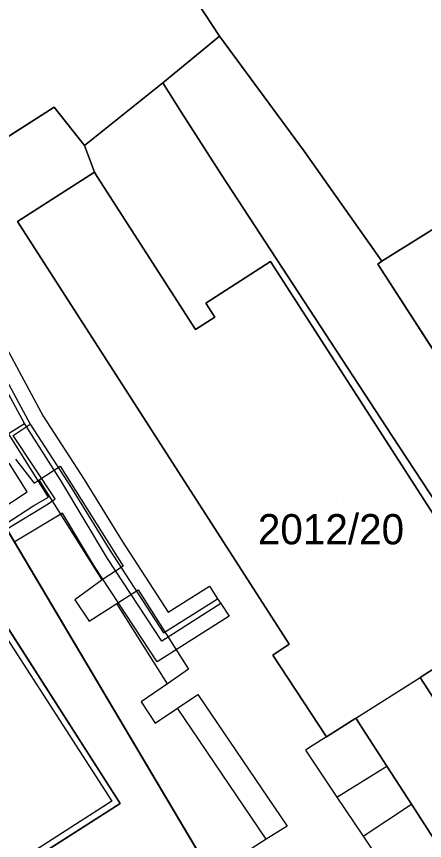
# Model space of a CAD drawing. Extents: x -263423 to -261326, y -1240067 to -1237864.
# Drawn here: x -262171.2 to -262144.2, y -1239576.5 to -1239522 of the extents above; entities that cross this region are included whole.
import ezdxf

# ---------------------------------------------------------------- set-up
doc = ezdxf.new("R2010")
doc.units = 0
for name, color, linetype in [('body_kn', 7, 'Continuous'), ('kladpar_druhypozemkov', 7, 'Continuous'), ('kladpar_hranice', 7, 'Continuous'), ('kladpar_parcelnecisla', 7, 'Continuous'), ('kladpar_plochy', 7, 'Continuous'), ('tarchy_linie', 7, 'Continuous'), ('zappar_hrandruhpozemk', 7, 'Continuous')]:
    doc.layers.add(name, color=color, linetype=linetype)

msp = doc.modelspace()

# ---------------------------------------------------------------- linework, layer by layer
at = {"layer": 'body_kn'}
for p, q in [((-262157.76, -1239523.3), (-262157.76, -1239523.3)), ((-262158.91, -1239524.24), (-262158.91, -1239524.24)), ((-262161.52, -1239526.38), (-262161.52, -1239526.38)), ((-262168.7, -1239528), (-262168.7, -1239528)), ((-262160.27, -1239528.34), (-262160.27, -1239528.34)), ((-262166.68, -1239530.53), (-262166.68, -1239530.53)), ((-262152.18, -1239530.9), (-262152.18, -1239530.9)), ((-262166.04, -1239532.3), (-262166.04, -1239532.3)), ((-262165.83, -1239532.63), (-262165.83, -1239532.63)), ((-262157.63, -1239532.46), (-262157.63, -1239532.46)), ((-262171.11, -1239535.55), (-262171.11, -1239535.55)), ((-262154.39, -1239538.21), (-262154.39, -1239538.21)), ((-262147.3, -1239538.37), (-262147.3, -1239538.37)), ((-262147.04, -1239538.18), (-262147.04, -1239538.18)), ((-262158.67, -1239540.96), (-262158.67, -1239540.96)), ((-262158.08, -1239541.88), (-262158.08, -1239541.88)), ((-262159.35, -1239542.7), (-262159.35, -1239542.7)), ((-262169.43, -1239548.44), (-262169.43, -1239548.44)), ((-262170.65, -1239548.91), (-262170.65, -1239548.91)), ((-262170.29, -1239548.95), (-262170.29, -1239548.95)), ((-262146.38, -1239549.71), (-262146.38, -1239549.71)), ((-262168.3, -1239551.75), (-262168.3, -1239551.75)), ((-262169.69, -1239552.65), (-262169.69, -1239552.65)), ((-262168.25, -1239552.69), (-262168.25, -1239552.69)), ((-262166.72, -1239552.62), (-262166.72, -1239552.62)), ((-262170.02, -1239552.87), (-262170.02, -1239552.87)), ((-262167.57, -1239553.15), (-262167.57, -1239553.15)), ((-262170.48, -1239553.43), (-262170.48, -1239553.43)), ((-262169.06, -1239553.8), (-262169.06, -1239553.8)), ((-262170.05, -1239554.34), (-262170.05, -1239554.34)), ((-262169.09, -1239554.24), (-262169.09, -1239554.24)), ((-262168.63, -1239553.91), (-262168.63, -1239553.91)), ((-262168.14, -1239554.84), (-262168.14, -1239554.84)), ((-262164.2, -1239556.71), (-262164.2, -1239556.71)), ((-262165.05, -1239557.24), (-262165.05, -1239557.24)), ((-262165.17, -1239557.85), (-262165.17, -1239557.85)), ((-262166.02, -1239558.38), (-262166.02, -1239558.38)), ((-262164.14, -1239558.35), (-262164.14, -1239558.35)), ((-262165.53, -1239559.27), (-262165.53, -1239559.27)), ((-262165.53, -1239559.27), (-262165.53, -1239559.27)), ((-262158.42, -1239559.67), (-262158.42, -1239559.67)), ((-262163.14, -1239559.91), (-262163.14, -1239559.91)), ((-262167.34, -1239560.58), (-262167.34, -1239560.58)), ((-262164.55, -1239560.82), (-262164.55, -1239560.82)), ((-262157.89, -1239560.51), (-262157.89, -1239560.51)), ((-262157.68, -1239560.83), (-262157.68, -1239560.83)), ((-262157.68, -1239560.83), (-262157.68, -1239560.83)), ((-262161.17, -1239561.39), (-262161.17, -1239561.39)), ((-262166.39, -1239562), (-262166.39, -1239562)), ((-262157.14, -1239561.67), (-262157.14, -1239561.67)), ((-262161.47, -1239562.76), (-262161.47, -1239562.76)), ((-262161.59, -1239563.31), (-262161.59, -1239563.31)), ((-262153.16, -1239563.52), (-262153.16, -1239563.52)), ((-262154.25, -1239564.25), (-262154.25, -1239564.25)), ((-262161.88, -1239564.68), (-262161.88, -1239564.68)), ((-262159.81, -1239565.18), (-262159.81, -1239565.18)), ((-262144.5, -1239565.71), (-262144.5, -1239565.71)), ((-262161.2, -1239566.13), (-262161.2, -1239566.13)), ((-262161.2, -1239566.13), (-262161.2, -1239566.13)), ((-262159.2, -1239566.84), (-262159.2, -1239566.84)), ((-262162.94, -1239567.34), (-262162.94, -1239567.34)), ((-262160.55, -1239567.75), (-262160.55, -1239567.75)), ((-262148.76, -1239568.41), (-262148.76, -1239568.41)), ((-262148.76, -1239568.41), (-262148.76, -1239568.41)), ((-262162.03, -1239568.75), (-262162.03, -1239568.75)), ((-262150.69, -1239569.64), (-262150.69, -1239569.64)), ((-262150.69, -1239569.64), (-262150.69, -1239569.64)), ((-262152.09, -1239570.53), (-262152.09, -1239570.53)), ((-262151.65, -1239570.25), (-262151.65, -1239570.25)), ((-262146.72, -1239571.58), (-262146.72, -1239571.58)), ((-262164.89, -1239573.91), (-262164.89, -1239573.91)), ((-262164.33, -1239574.06), (-262164.33, -1239574.06)), ((-262150.01, -1239573.63), (-262150.01, -1239573.63)), ((-262150.01, -1239573.63), (-262150.01, -1239573.63)), ((-262145.09, -1239574.11), (-262145.09, -1239574.11)), ((-262153.3, -1239575.56), (-262153.3, -1239575.56)), ((-262148.28, -1239576.22), (-262148.28, -1239576.22)), ((-262154.68, -1239576.42), (-262154.68, -1239576.42))]:
    msp.add_line(p, q, dxfattribs=at)
at = {"layer": 'kladpar_druhypozemkov'}
msp.add_line((-262149.55, -1239554.09), (-262149.55, -1239554.09), dxfattribs=at)
at = {"layer": 'kladpar_hranice'}
for points in [[(-262131.59, -1239482.01), (-262117.48, -1239509.74), (-262113.64, -1239517.3), (-262147.04, -1239538.18), (-262152.18, -1239530.9), (-262157.76, -1239523.3), (-262169.19, -1239505.88)], [(-262169.19, -1239505.88), (-262157.76, -1239523.3), (-262158.91, -1239524.24), (-262161.52, -1239526.38), (-262166.68, -1239530.53), (-262168.7, -1239528), (-262186.37, -1239539.27), (-262195.81, -1239545.3), (-262209.22, -1239524.73), (-262209.64, -1239524.1), (-262210.92, -1239522.13), (-262223.72, -1239529.63), (-262226.97, -1239531.54), (-262253.31, -1239546.99), (-262256.3, -1239544.36), (-262258.76, -1239542.19), (-262264.16, -1239537.44), (-262270.11, -1239532.19), (-262283.16, -1239520.7), (-262271.7, -1239528.29), (-262263.65, -1239519.08)], [(-262113.64, -1239517.3), (-262110.84, -1239515.6), (-262100.26, -1239532.65), (-262131.24, -1239551.96), (-262134.81, -1239546.66), (-262139.91, -1239549.86), (-262147.3, -1239538.37), (-262147.04, -1239538.18), (-262113.64, -1239517.3)], [(-262142.88, -1239555.05), (-262146.38, -1239549.71), (-262157.63, -1239532.46), (-262160.27, -1239528.34), (-262161.52, -1239526.38), (-262158.91, -1239524.24), (-262157.76, -1239523.3), (-262152.18, -1239530.9), (-262147.04, -1239538.18), (-262147.3, -1239538.37), (-262139.91, -1239549.86)], [(-262134.53, -1239569.08), (-262154.39, -1239538.21), (-262158.67, -1239540.96), (-262158.08, -1239541.88), (-262159.35, -1239542.7), (-262165.83, -1239532.63), (-262166.04, -1239532.3), (-262166.68, -1239530.53), (-262161.52, -1239526.38), (-262160.27, -1239528.34), (-262157.63, -1239532.46), (-262146.38, -1239549.71), (-262142.88, -1239555.05)], [(-262236.18, -1239577.64), (-262251.12, -1239554.35), (-262215.88, -1239531.81), (-262200.98, -1239554.92), (-262211.27, -1239561.49), (-262210.46, -1239562.84), (-262198.99, -1239555.38), (-262201.7, -1239551.13), (-262197.92, -1239548.69), (-262195.2, -1239552.96), (-262182.78, -1239545), (-262186.37, -1239539.27), (-262168.7, -1239528), (-262166.68, -1239530.53), (-262166.04, -1239532.3), (-262171.11, -1239535.55), (-262153.16, -1239563.52), (-262154.25, -1239564.25), (-262150.69, -1239569.64), (-262148.76, -1239568.41), (-262146.72, -1239571.58), (-262145.09, -1239574.11), (-262135.46, -1239589.06)], [(-262148.76, -1239568.41), (-262150.69, -1239569.64), (-262154.25, -1239564.25), (-262153.16, -1239563.52), (-262171.11, -1239535.55), (-262166.04, -1239532.3), (-262165.83, -1239532.63), (-262159.35, -1239542.7), (-262158.08, -1239541.88), (-262158.67, -1239540.96), (-262154.39, -1239538.21), (-262134.53, -1239569.08), (-262135.1, -1239569.45), (-262138.78, -1239571.85), (-262143.27, -1239564.93), (-262144.5, -1239565.71), (-262135.79, -1239579.23), (-262133.67, -1239582.53), (-262131.24, -1239586.31), (-262135.46, -1239589.06), (-262145.09, -1239574.11), (-262146.72, -1239571.58), (-262148.76, -1239568.41)], [(-262147, -1239597.8), (-262159.32, -1239605.61), (-262156.38, -1239610.4), (-262163.04, -1239614.79), (-262166.19, -1239609.97), (-262182.47, -1239620.63), (-262185.67, -1239615.62), (-262184.07, -1239614.53), (-262191.27, -1239603.15), (-262192.91, -1239604.3), (-262195.33, -1239600.35), (-262196.61, -1239598.42), (-262199.19, -1239600.19), (-262209.29, -1239584.5), (-262202, -1239578.57), (-262193.15, -1239592.46), (-262164.33, -1239574.06), (-262173.21, -1239560.18), (-262202, -1239578.57), (-262172.53, -1239554.74), (-262158.3, -1239578.73)], [(-262135.52, -1239610.76), (-262144.82, -1239596.42), (-262147, -1239597.8), (-262158.3, -1239578.73), (-262172.53, -1239554.74)], [(-262202, -1239578.57), (-262173.21, -1239560.18), (-262164.33, -1239574.06), (-262193.15, -1239592.46), (-262202, -1239578.57)], [(-262135.79, -1239579.23), (-262144.5, -1239565.71), (-262143.27, -1239564.93)]]:
    msp.add_lwpolyline(points, dxfattribs=at)
at = {"layer": 'kladpar_plochy'}
for p, q in [((-262157.76, -1239523.3), (-262169.19, -1239505.88)), ((-262113.64, -1239517.3), (-262147.04, -1239538.18)), ((-262158.91, -1239524.24), (-262157.76, -1239523.3)), ((-262157.76, -1239523.3), (-262152.18, -1239530.9)), ((-262152.18, -1239530.9), (-262157.76, -1239523.3)), ((-262161.52, -1239526.38), (-262158.91, -1239524.24)), ((-262160.27, -1239528.34), (-262161.52, -1239526.38)), ((-262186.37, -1239539.27), (-262168.7, -1239528)), ((-262168.7, -1239528), (-262166.68, -1239530.53)), ((-262157.63, -1239532.46), (-262160.27, -1239528.34)), ((-262166.68, -1239530.53), (-262166.04, -1239532.3)), ((-262152.18, -1239530.9), (-262147.04, -1239538.18)), ((-262147.04, -1239538.18), (-262152.18, -1239530.9)), ((-262166.04, -1239532.3), (-262171.11, -1239535.55)), ((-262146.38, -1239549.71), (-262157.63, -1239532.46)), ((-262171.11, -1239535.55), (-262153.16, -1239563.52)), ((-262147.04, -1239538.18), (-262147.3, -1239538.37)), ((-262147.3, -1239538.37), (-262139.91, -1239549.86)), ((-262142.88, -1239555.05), (-262146.38, -1239549.71)), ((-262158.3, -1239578.73), (-262172.53, -1239554.74)), ((-262172.53, -1239554.74), (-262158.3, -1239578.73)), ((-262164.33, -1239574.06), (-262173.21, -1239560.18)), ((-262153.16, -1239563.52), (-262154.25, -1239564.25)), ((-262154.25, -1239564.25), (-262150.69, -1239569.64)), ((-262150.69, -1239569.64), (-262148.76, -1239568.41)), ((-262148.76, -1239568.41), (-262146.72, -1239571.58)), ((-262146.72, -1239571.58), (-262145.09, -1239574.11)), ((-262193.15, -1239592.46), (-262164.33, -1239574.06)), ((-262145.09, -1239574.11), (-262135.46, -1239589.06))]:
    msp.add_line(p, q, dxfattribs=at)
for points in [[(-262169.19, -1239505.88), (-262157.76, -1239523.3), (-262158.91, -1239524.24), (-262161.52, -1239526.38), (-262166.68, -1239530.53), (-262168.7, -1239528), (-262186.37, -1239539.27), (-262195.81, -1239545.3), (-262209.22, -1239524.73), (-262209.64, -1239524.1), (-262210.92, -1239522.13), (-262223.72, -1239529.63), (-262226.97, -1239531.54), (-262253.31, -1239546.99), (-262256.3, -1239544.36), (-262258.76, -1239542.19), (-262264.16, -1239537.44), (-262270.11, -1239532.19), (-262283.16, -1239520.7), (-262271.7, -1239528.29), (-262263.65, -1239519.08)], [(-262134.53, -1239569.08), (-262154.39, -1239538.21), (-262158.67, -1239540.96), (-262158.08, -1239541.88), (-262159.35, -1239542.7), (-262165.83, -1239532.63), (-262166.04, -1239532.3), (-262166.68, -1239530.53), (-262161.52, -1239526.38), (-262160.27, -1239528.34), (-262157.63, -1239532.46), (-262146.38, -1239549.71), (-262142.88, -1239555.05)], [(-262135.79, -1239579.23), (-262144.5, -1239565.71), (-262143.27, -1239564.93)]]:
    msp.add_lwpolyline(points, dxfattribs=at)
for points in [[(-262113.64, -1239517.3), (-262110.84, -1239515.6), (-262100.26, -1239532.65), (-262131.24, -1239551.96), (-262134.81, -1239546.66), (-262139.91, -1239549.86), (-262147.3, -1239538.37), (-262147.04, -1239538.18)], [(-262148.76, -1239568.41), (-262150.69, -1239569.64), (-262154.25, -1239564.25), (-262153.16, -1239563.52), (-262171.11, -1239535.55), (-262166.04, -1239532.3), (-262165.83, -1239532.63), (-262159.35, -1239542.7), (-262158.08, -1239541.88), (-262158.67, -1239540.96), (-262154.39, -1239538.21), (-262134.53, -1239569.08), (-262135.1, -1239569.45), (-262138.78, -1239571.85), (-262143.27, -1239564.93), (-262144.5, -1239565.71), (-262135.79, -1239579.23), (-262133.67, -1239582.53), (-262131.24, -1239586.31), (-262135.46, -1239589.06), (-262145.09, -1239574.11), (-262146.72, -1239571.58)], [(-262202, -1239578.57), (-262173.21, -1239560.18), (-262164.33, -1239574.06), (-262193.15, -1239592.46)]]:
    msp.add_lwpolyline(points, close=True, dxfattribs=at)
at = {"layer": 'tarchy_linie'}
for points in [[(-262157.68, -1239560.83), (-262161.59, -1239563.31), (-262165.17, -1239557.85), (-262168.25, -1239552.69), (-262170.65, -1239548.91), (-262178.56, -1239534.29), (-262179.29, -1239532.94), (-262182.37, -1239527.28), (-262188.04, -1239530.35), (-262190.08, -1239526.42), (-262187.05, -1239524.87), (-262194.95, -1239508.34)], [(-262194.64, -1239508.3), (-262186.57, -1239525.04), (-262189.65, -1239526.52), (-262187.97, -1239529.86), (-262182.27, -1239526.87), (-262179.14, -1239532.49), (-262178.27, -1239534.11), (-262170.29, -1239548.95), (-262167.57, -1239553.15), (-262165.05, -1239557.24), (-262161.47, -1239562.76), (-262157.89, -1239560.51)], [(-262177.43, -1239533.57), (-262169.43, -1239548.44), (-262166.72, -1239552.62), (-262164.2, -1239556.71), (-262161.17, -1239561.39), (-262158.42, -1239559.67), (-262157.89, -1239560.51), (-262157.68, -1239560.83), (-262157.14, -1239561.67), (-262161.88, -1239564.68), (-262166.02, -1239558.38), (-262168.14, -1239554.84), (-262171.33, -1239556.76)], [(-262172, -1239555.63), (-262170.05, -1239554.34), (-262169.06, -1239553.8), (-262171.71, -1239549.58), (-262170.65, -1239548.91)], [(-262171.84, -1239555.9), (-262169.09, -1239554.24), (-262168.63, -1239553.91), (-262171.41, -1239549.7), (-262170.29, -1239548.95)], [(-262172.51, -1239554.77), (-262170.48, -1239553.43), (-262171.67, -1239551.53)]]:
    msp.add_lwpolyline(points, dxfattribs=at)
at = {"layer": 'zappar_hrandruhpozemk'}
for p, q in [((-262171.26, -1239551.27), (-262170.02, -1239552.87)), ((-262168.3, -1239551.75), (-262164.14, -1239558.35)), ((-262165.53, -1239559.27), (-262167.34, -1239560.58)), ((-262163.14, -1239559.91), (-262159.81, -1239565.18)), ((-262173.34, -1239560.78), (-262164.89, -1239573.91)), ((-262167.34, -1239560.58), (-262166.39, -1239562)), ((-262148.76, -1239568.41), (-262144.5, -1239565.71)), ((-262161.2, -1239566.13), (-262162.94, -1239567.34)), ((-262159.2, -1239566.84), (-262153.3, -1239575.56)), ((-262162.94, -1239567.34), (-262162.03, -1239568.75)), ((-262154.68, -1239576.42), (-262160.55, -1239567.75)), ((-262164.89, -1239573.91), (-262193.06, -1239591.94)), ((-262150.01, -1239573.63), (-262148.28, -1239576.22)), ((-262148.28, -1239576.22), (-262145.09, -1239574.11)), ((-262153.3, -1239575.56), (-262154.68, -1239576.42)), ((-262148.28, -1239576.22), (-262137.83, -1239591.81)), ((-262154.68, -1239576.42), (-262158.3, -1239578.73))]:
    msp.add_line(p, q, dxfattribs=at)
for points in [[(-262170.02, -1239552.87), (-262169.69, -1239552.65), (-262168.3, -1239551.75)], [(-262164.14, -1239558.35), (-262165.53, -1239559.27), (-262169.69, -1239552.65)], [(-262166.39, -1239562), (-262164.55, -1239560.82), (-262163.14, -1239559.91)], [(-262159.81, -1239565.18), (-262161.2, -1239566.13), (-262164.55, -1239560.82)], [(-262162.03, -1239568.75), (-262160.55, -1239567.75), (-262159.2, -1239566.84)], [(-262150.69, -1239569.64), (-262151.65, -1239570.25), (-262152.09, -1239570.53)], [(-262152.09, -1239570.53), (-262150.01, -1239573.63), (-262146.72, -1239571.58)]]:
    msp.add_lwpolyline(points, dxfattribs=at)

# ---------------------------------------------------------------- texts
at = {"layer": 'kladpar_parcelnecisla'}
msp.add_text('2012/20', height=2, dxfattribs=at).set_placement((-262155.234, -1239556.91))

doc.saveas('drawing.dxf')
